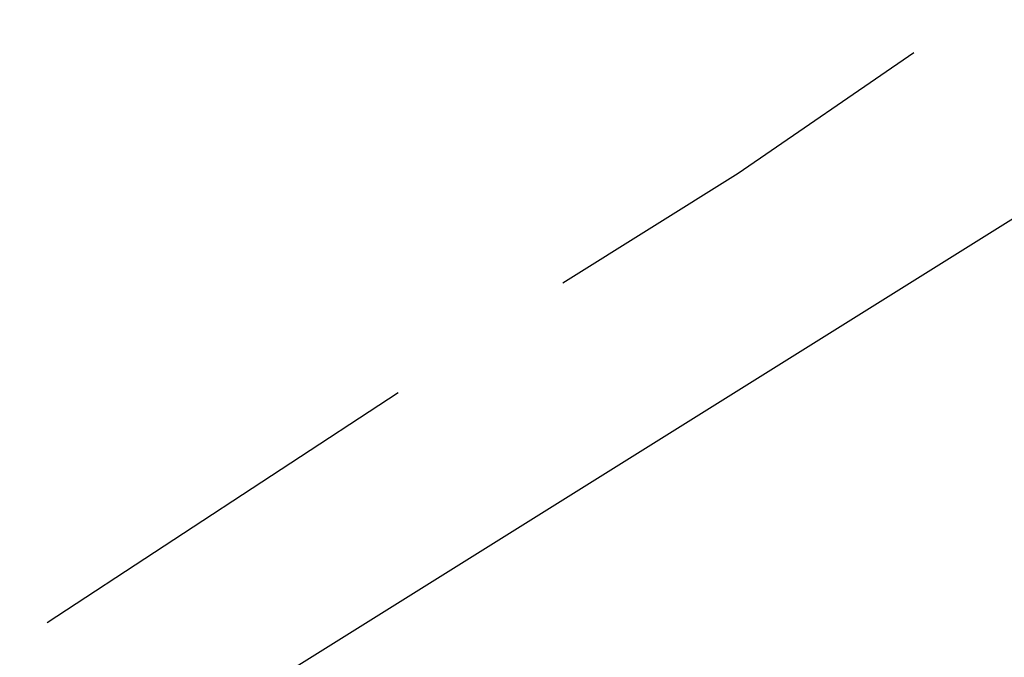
# Model space of a CAD drawing. Header units: feet. Extents: x -79 to 198, y -22 to 181.
# Tile 378 of 656: x 111.353 to 112.55, y 30.616 to 31.391. Entities that reach past the tile are written whole.
import ezdxf

# ---------------------------------------------------------------- set-up
doc = ezdxf.new("R2010")
doc.units = ezdxf.units.FT
doc.layers.add('A-LINEA', color=7, linetype='CONTINUOUS')

msp = doc.modelspace()

# ---------------------------------------------------------------- linework, layer by layer
at = {"layer": 'A-LINEA'}
for p, q in [((109.8133, 29.4311), (112.9467, 31.3911)), ((109.8133, 29.4311), (112.9467, 31.3911)), ((111.3867, 30.6578), (111.8133, 30.9378)), ((111.3867, 30.6578), (111.8133, 30.9378))]:
    msp.add_line(p, q, dxfattribs=at)
msp.add_lwpolyline([(112.0133, 31.0711), (112.2267, 31.2044), (112.44, 31.3511)], dxfattribs=at)
msp.add_lwpolyline([(112.0133, 31.0711), (112.2267, 31.2044), (112.44, 31.3511)], dxfattribs=at)

doc.saveas('drawing.dxf')
